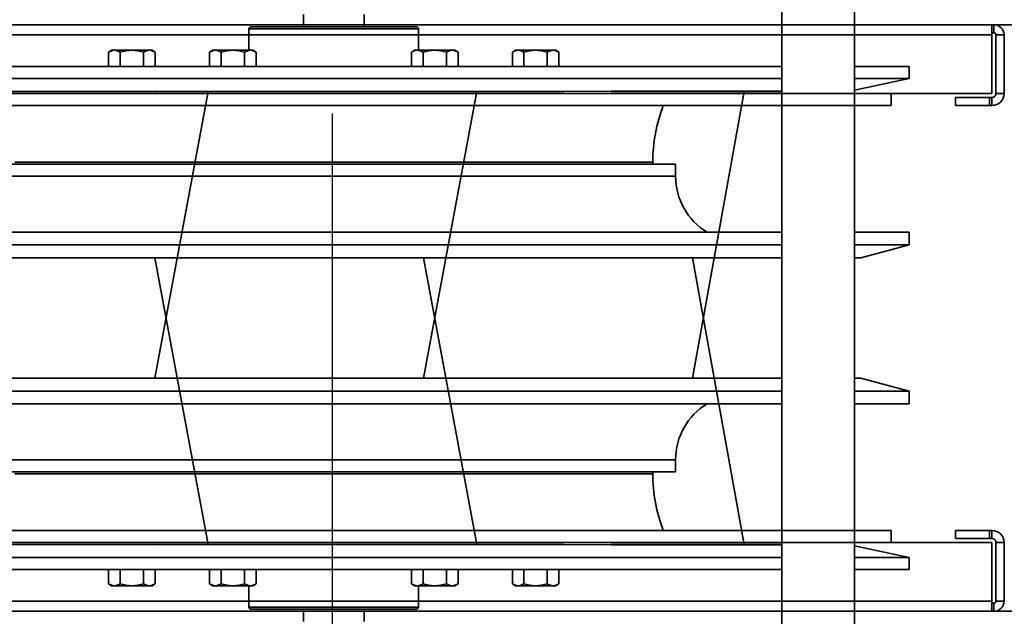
# Model space of a CAD drawing. Header units: millimetres. Extents: x -1465 to 393277, y -3788 to 454312.
# Tile 382 of 656: x 358485 to 358729, y 11726 to 11874. Entities that reach past the tile are written whole.
import ezdxf

# ---------------------------------------------------------------- set-up
doc = ezdxf.new("R2010")
doc.units = ezdxf.units.MM
doc.header["$XCLIPFRAME"] = 2
for name, color, linetype in [('AHU03-3-42843OBJ', 8, 'Continuous'), ('AHU03-3-42950OBJ', 8, 'Continuous'), ('AHU03-3-42960OBJ', 8, 'Continuous'), ('AHU03-3-44720OBJ', 8, 'Continuous'), ('AHU03-3-68109OBJ', 8, 'Continuous'), ('AHU03-3-68635OBJ', 8, 'Continuous'), ('EC-MTR_250-0_7OBJ', 8, 'Continuous'), ('FLUID-Wy2-150-ARRGR', 8, 'Continuous'), ('HEX_HEAD_SCR_M6X25OBJ', 8, 'Continuous'), ('PLAIN_WSH_6OBJ', 8, 'Continuous')]:
    doc.layers.add(name, color=color, linetype=linetype)
picture_1 = doc.add_image_def('image1.bmp', size_in_pixel=(951, 911))

msp = doc.modelspace()

# ---------------------------------------------------------------- linework, layer by layer
at = {"color": 8, "linetype": 'Continuous', "lineweight": 35, "ltscale": 100}
for p, q in [((357654.61, 11872.8), (359471.61, 11872.8)), ((357654.61, 11727.63), (359471.61, 11727.63))]:
    msp.add_line(p, q, dxfattribs=at)
at = {"layer": 'AHU03-3-42843OBJ', "color": 8, "linetype": 'Continuous', "lineweight": 35, "ltscale": 100}
for p, q in [((358674.11, 11862.47), (358452.11, 11862.47)), ((358705.61, 11862.47), (358692.11, 11862.47)), ((358705.61, 11862.47), (358705.61, 11859.52)), ((358674.11, 11859.52), (358452.11, 11859.52)), ((358692.11, 11856.58), (358705.61, 11859.52)), ((358705.61, 11859.52), (358692.11, 11859.52)), ((358452.11, 11856.3), (358620.12, 11856.3)), ((358518.83, 11785.3), (358532.01, 11856.3)), ((358518.84, 11785.3), (358532.01, 11856.3)), ((358518.98, 11856.34), (358631.81, 11856.3)), ((358585.36, 11785.3), (358598.54, 11856.3)), ((358585.37, 11785.3), (358598.54, 11856.3)), ((358631.81, 11856.3), (358674.11, 11856.3)), ((358631.84, 11856.34), (358674.11, 11856.34)), ((358664.76, 11856.3), (358651.91, 11785.3)), ((358518.83, 11815.13), (358532.01, 11744.13)), ((358518.84, 11815.13), (358532.01, 11744.13)), ((358585.36, 11815.13), (358598.54, 11744.13)), ((358585.37, 11815.13), (358598.54, 11744.13)), ((358664.76, 11744.13), (358651.91, 11815.13)), ((358452.11, 11744.13), (358620.12, 11744.13)), ((358518.98, 11744.09), (358631.81, 11744.13)), ((358631.81, 11744.13), (358674.11, 11744.13)), ((358631.84, 11744.09), (358674.11, 11744.09)), ((358692.11, 11743.85), (358705.61, 11740.91)), ((358674.11, 11740.91), (358452.11, 11740.91)), ((358705.61, 11740.91), (358692.11, 11740.91)), ((358705.61, 11737.96), (358705.61, 11740.91)), ((358674.11, 11737.96), (358452.11, 11737.96)), ((358705.61, 11737.96), (358692.11, 11737.96))]:
    msp.add_line(p, q, dxfattribs=at)
at = {"layer": 'AHU03-3-42950OBJ', "color": 8, "linetype": 'Continuous', "lineweight": 35, "ltscale": 100}
for p, q in [((358478.46, 11838.3), (358647.76, 11838.3)), ((358647.76, 11835.3), (358647.76, 11838.3)), ((358478.46, 11835.3), (358647.76, 11835.3)), ((358452.11, 11821.45), (358674.11, 11821.45)), ((358692.11, 11821.45), (358705.61, 11821.45)), ((358705.61, 11818.34), (358705.61, 11821.45)), ((358452.11, 11818.34), (358674.11, 11818.34)), ((358692.11, 11818.34), (358705.61, 11818.34)), ((358693.61, 11815.13), (358705.61, 11818.34)), ((358452.11, 11815.13), (358674.11, 11815.13)), ((358692.11, 11815.13), (358693.61, 11815.13)), ((358452.11, 11785.3), (358674.11, 11785.3)), ((358692.11, 11785.3), (358693.61, 11785.3)), ((358693.61, 11785.3), (358705.61, 11782.09)), ((358452.11, 11782.09), (358674.11, 11782.09)), ((358692.11, 11782.09), (358705.61, 11782.09)), ((358705.61, 11782.09), (358705.61, 11778.98)), ((358452.11, 11778.98), (358674.11, 11778.98)), ((358692.11, 11778.98), (358705.61, 11778.98)), ((358478.46, 11765.13), (358647.76, 11765.13)), ((358647.76, 11765.13), (358647.76, 11762.13)), ((358478.46, 11762.13), (358647.76, 11762.13))]:
    msp.add_line(p, q, dxfattribs=at)
for centre, start, end in [((358663.93, 11835.3), 180, 238.9295), ((358663.93, 11765.13), 121.0705, 180)]:
    msp.add_arc(centre, 16.17, start, end, dxfattribs=at)
at = {"layer": 'AHU03-3-42960OBJ', "color": 8, "linetype": 'Continuous', "lineweight": 35, "ltscale": 100}
for p, q in [((358484.11, 11838.8), (358642.11, 11838.8)), ((358642.11, 11838.8), (358642.11, 11838.3)), ((358484.11, 11761.63), (358642.11, 11761.63)), ((358642.11, 11761.63), (358642.11, 11762.13))]:
    msp.add_line(p, q, dxfattribs=at)
for centre, start, end in [((358680.91, 11838.8), 158.8475, 180), ((358680.91, 11761.63), 180, 201.1525)]:
    msp.add_arc(centre, 38.8, start, end, dxfattribs=at)
at = {"layer": 'AHU03-3-44720OBJ', "color": 8, "linetype": 'Continuous', "lineweight": 35, "ltscale": 100}
for p, q in [((358583.61, 11872.3), (358542.61, 11872.3)), ((358542.11, 11871.8), (358542.11, 11866.48)), ((358584.11, 11871.8), (358542.11, 11871.8)), ((358584.11, 11871.8), (358584.11, 11866.48)), ((358542.11, 11728.63), (358542.11, 11733.94)), ((358584.11, 11728.63), (358584.11, 11733.94)), ((358584.11, 11728.63), (358542.11, 11728.63)), ((358583.61, 11728.13), (358542.61, 11728.13))]:
    msp.add_line(p, q, dxfattribs=at)
for centre, start, end in [((358542.61, 11871.8), 90, 180), ((358583.61, 11871.8), 0, 90), ((358542.61, 11728.63), 180, 270), ((358583.61, 11728.63), 270, 0)]:
    msp.add_arc(centre, 0.5, start, end, dxfattribs=at)
at = {"layer": 'AHU03-3-68109OBJ', "color": 8, "linetype": 'Continuous', "lineweight": 35, "ltscale": 100}
for p, q in [((358399.61, 11872.8), (358726.61, 11872.8)), ((358726.11, 11872.8), (358726.11, 11855.8)), ((358726.61, 11872.8), (358726.61, 11870.8)), ((358726.11, 11870.3), (358400.11, 11870.3)), ((358726.61, 11870.8), (358726.11, 11870.8)), ((358729.11, 11870.3), (358727.11, 11870.3)), ((358727.11, 11870.3), (358727.11, 11855.8)), ((358729.11, 11870.3), (358729.11, 11855.8)), ((358400.11, 11855.8), (358726.11, 11855.8)), ((358701.11, 11855.8), (358701.11, 11852.8)), ((358729.11, 11855.8), (358727.11, 11855.8)), ((358425.11, 11852.8), (358701.11, 11852.8)), ((358726.11, 11854.8), (358717.11, 11854.8)), ((358717.11, 11852.8), (358717.11, 11854.8)), ((358726.11, 11852.8), (358717.11, 11852.8)), ((358725.5, 11852.8), (358725.5, 11854.8)), ((358726.11, 11852.8), (358726.11, 11854.8)), ((358425.11, 11747.63), (358701.11, 11747.63)), ((358701.11, 11744.63), (358701.11, 11747.63)), ((358726.11, 11747.63), (358717.11, 11747.63)), ((358717.11, 11747.63), (358717.11, 11745.63)), ((358726.11, 11745.63), (358717.11, 11745.63)), ((358725.5, 11747.63), (358725.5, 11745.63)), ((358726.11, 11747.63), (358726.11, 11745.63)), ((358400.11, 11744.63), (358726.11, 11744.63)), ((358726.11, 11727.63), (358726.11, 11744.63)), ((358729.11, 11744.63), (358727.11, 11744.63)), ((358727.11, 11730.13), (358727.11, 11744.63)), ((358729.11, 11730.13), (358729.11, 11744.63)), ((358726.11, 11730.13), (358400.11, 11730.13)), ((358726.61, 11729.63), (358726.11, 11729.63)), ((358726.61, 11727.63), (358726.61, 11729.63)), ((358729.11, 11730.13), (358727.11, 11730.13)), ((358399.61, 11727.63), (358726.61, 11727.63))]:
    msp.add_line(p, q, dxfattribs=at)
for centre, radius, start, end in [((358726.61, 11870.3), 2.5, 0, 90), ((358726.61, 11870.3), 0.5, 0, 90), ((358726.11, 11855.8), 3, 270, 0), ((358726.11, 11855.8), 1, 270, 0), ((358726.11, 11744.63), 3, 0, 90), ((358726.11, 11744.63), 1, 0, 90), ((358726.61, 11730.13), 2.5, 270, 0), ((358726.61, 11730.13), 0.5, 270, 0)]:
    msp.add_arc(centre, radius, start, end, dxfattribs=at)
at = {"layer": 'AHU03-3-68635OBJ', "color": 8, "linetype": 'Continuous', "lineweight": 35, "ltscale": 100}
for p, q in [((358674.11, 11747.63), (358674.11, 11960.6)), ((358692.11, 11747.63), (358692.11, 11960.6)), ((358674.11, 11852.8), (358674.11, 11639.83)), ((358692.11, 11852.8), (358692.11, 11639.83))]:
    msp.add_line(p, q, dxfattribs=at)
at = {"layer": 'EC-MTR_250-0_7OBJ', "color": 8, "linetype": 'Continuous', "lineweight": 35, "ltscale": 100}
for p, q in [((358555.61, 11872.3), (358555.61, 11875.3)), ((358570.61, 11872.3), (358570.61, 11875.3)), ((358555.61, 11728.13), (358555.61, 11725.13)), ((358570.61, 11728.13), (358570.61, 11725.13))]:
    msp.add_line(p, q, dxfattribs=at)
at = {"layer": 'FLUID-Wy2-150-ARRGR', "color": 8, "linetype": 'Continuous', "lineweight": 25, "ltscale": 100, "flags": 128}
msp.add_lwpolyline([(358562.8, 11628.09), (358562.8, 11850.83)], dxfattribs=at)
at = {"layer": 'HEX_HEAD_SCR_M6X25OBJ', "color": 8, "linetype": 'Continuous', "lineweight": 35, "ltscale": 100}
for p, q in [((358507.34, 11866.04), (358508.11, 11866.48)), ((358507.34, 11862.48), (358507.34, 11866.04)), ((358518.11, 11866.48), (358508.11, 11866.48)), ((358510.22, 11862.48), (358510.22, 11866.04)), ((358516, 11862.48), (358516, 11866.04)), ((358518.88, 11866.04), (358518.11, 11866.48)), ((358518.88, 11862.48), (358518.88, 11866.04)), ((358532.34, 11866.04), (358533.11, 11866.48)), ((358532.34, 11862.48), (358532.34, 11866.04)), ((358543.11, 11866.48), (358533.11, 11866.48)), ((358535.22, 11862.48), (358535.22, 11866.04)), ((358541, 11862.48), (358541, 11866.04)), ((358543.88, 11866.04), (358543.11, 11866.48)), ((358543.88, 11862.48), (358543.88, 11866.04)), ((358582.34, 11866.04), (358583.11, 11866.48)), ((358582.34, 11862.48), (358582.34, 11866.04)), ((358593.11, 11866.48), (358583.11, 11866.48)), ((358585.22, 11862.48), (358585.22, 11866.04)), ((358591, 11862.48), (358591, 11866.04)), ((358593.88, 11866.04), (358593.11, 11866.48)), ((358593.88, 11862.48), (358593.88, 11866.04)), ((358607.34, 11866.04), (358608.11, 11866.48)), ((358607.34, 11862.48), (358607.34, 11866.04)), ((358618.11, 11866.48), (358608.11, 11866.48)), ((358610.22, 11862.48), (358610.22, 11866.04)), ((358616, 11862.48), (358616, 11866.04)), ((358618.88, 11866.04), (358618.11, 11866.48)), ((358618.88, 11862.48), (358618.88, 11866.04)), ((358507.34, 11737.94), (358507.34, 11734.39)), ((358510.22, 11737.94), (358510.22, 11734.39)), ((358516, 11737.94), (358516, 11734.39)), ((358518.88, 11737.94), (358518.88, 11734.39)), ((358532.34, 11737.94), (358532.34, 11734.39)), ((358535.22, 11737.94), (358535.22, 11734.39)), ((358541, 11737.94), (358541, 11734.39)), ((358543.88, 11737.94), (358543.88, 11734.39)), ((358582.34, 11737.94), (358582.34, 11734.39)), ((358585.22, 11737.94), (358585.22, 11734.39)), ((358591, 11737.94), (358591, 11734.39)), ((358593.88, 11737.94), (358593.88, 11734.39)), ((358607.34, 11737.94), (358607.34, 11734.39)), ((358610.22, 11737.94), (358610.22, 11734.39)), ((358616, 11737.94), (358616, 11734.39)), ((358618.88, 11737.94), (358618.88, 11734.39)), ((358507.34, 11734.39), (358508.11, 11733.94)), ((358518.11, 11733.94), (358508.11, 11733.94)), ((358518.88, 11734.39), (358518.11, 11733.94)), ((358532.34, 11734.39), (358533.11, 11733.94)), ((358543.11, 11733.94), (358533.11, 11733.94)), ((358543.88, 11734.39), (358543.11, 11733.94)), ((358582.34, 11734.39), (358583.11, 11733.94)), ((358593.11, 11733.94), (358583.11, 11733.94)), ((358593.88, 11734.39), (358593.11, 11733.94)), ((358607.34, 11734.39), (358608.11, 11733.94)), ((358618.11, 11733.94), (358608.11, 11733.94)), ((358618.88, 11734.39), (358618.11, 11733.94))]:
    msp.add_line(p, q, dxfattribs=at)
at = {"layer": 'HEX_HEAD_SCR_M6X25OBJ', "color": 8, "linetype": 'Continuous', "lineweight": 35, "ltscale": 100, "flags": 128}
for points in [[(358508.78, 11866.48), (358508.42, 11866.45), (358508.05, 11866.36), (358507.34, 11866.04)], [(358510.22, 11866.04), (358509.51, 11866.36), (358509.15, 11866.45), (358508.78, 11866.48)], [(358513.11, 11866.48), (358511.65, 11866.36), (358510.22, 11866.04)], [(358516, 11866.04), (358514.57, 11866.36), (358513.11, 11866.48)], [(358517.44, 11866.48), (358517.08, 11866.45), (358516.71, 11866.36), (358516, 11866.04)], [(358518.88, 11866.04), (358518.17, 11866.36), (358517.81, 11866.45), (358517.44, 11866.48)], [(358533.78, 11866.48), (358533.42, 11866.45), (358533.05, 11866.36), (358532.34, 11866.04)], [(358535.22, 11866.04), (358534.51, 11866.36), (358534.15, 11866.45), (358533.78, 11866.48)], [(358538.11, 11866.48), (358536.65, 11866.36), (358535.22, 11866.04)], [(358541, 11866.04), (358539.57, 11866.36), (358538.11, 11866.48)], [(358542.44, 11866.48), (358542.08, 11866.45), (358541.71, 11866.36), (358541, 11866.04)], [(358543.88, 11866.04), (358543.17, 11866.36), (358542.81, 11866.45), (358542.44, 11866.48)], [(358583.78, 11866.48), (358583.42, 11866.45), (358583.05, 11866.36), (358582.34, 11866.04)], [(358585.22, 11866.04), (358584.51, 11866.36), (358584.15, 11866.45), (358583.78, 11866.48)], [(358588.11, 11866.48), (358586.65, 11866.36), (358585.22, 11866.04)], [(358591, 11866.04), (358589.57, 11866.36), (358588.11, 11866.48)], [(358592.44, 11866.48), (358592.08, 11866.45), (358591.71, 11866.36), (358591, 11866.04)], [(358593.88, 11866.04), (358593.17, 11866.36), (358592.81, 11866.45), (358592.44, 11866.48)], [(358608.78, 11866.48), (358608.42, 11866.45), (358608.05, 11866.36), (358607.34, 11866.04)], [(358610.22, 11866.04), (358609.51, 11866.36), (358609.15, 11866.45), (358608.78, 11866.48)], [(358613.11, 11866.48), (358611.65, 11866.36), (358610.22, 11866.04)], [(358616, 11866.04), (358614.57, 11866.36), (358613.11, 11866.48)], [(358617.44, 11866.48), (358617.08, 11866.45), (358616.71, 11866.36), (358616, 11866.04)], [(358618.88, 11866.04), (358618.17, 11866.36), (358617.81, 11866.45), (358617.44, 11866.48)], [(358508.78, 11733.94), (358508.42, 11733.98), (358508.05, 11734.06), (358507.34, 11734.39)], [(358510.22, 11734.39), (358509.51, 11734.06), (358509.15, 11733.98), (358508.78, 11733.94)], [(358513.11, 11733.94), (358511.65, 11734.06), (358510.22, 11734.39)], [(358516, 11734.39), (358514.57, 11734.06), (358513.11, 11733.94)], [(358517.44, 11733.94), (358517.08, 11733.98), (358516.71, 11734.06), (358516, 11734.39)], [(358518.88, 11734.39), (358518.17, 11734.06), (358517.81, 11733.98), (358517.44, 11733.94)], [(358533.78, 11733.94), (358533.42, 11733.98), (358533.05, 11734.06), (358532.34, 11734.39)], [(358535.22, 11734.39), (358534.51, 11734.06), (358534.15, 11733.98), (358533.78, 11733.94)], [(358538.11, 11733.94), (358536.65, 11734.06), (358535.22, 11734.39)], [(358541, 11734.39), (358539.57, 11734.06), (358538.11, 11733.94)], [(358542.44, 11733.94), (358542.08, 11733.98), (358541.71, 11734.06), (358541, 11734.39)], [(358543.88, 11734.39), (358543.17, 11734.06), (358542.81, 11733.98), (358542.44, 11733.94)], [(358583.78, 11733.94), (358583.42, 11733.98), (358583.05, 11734.06), (358582.34, 11734.39)], [(358585.22, 11734.39), (358584.51, 11734.06), (358584.15, 11733.98), (358583.78, 11733.94)], [(358588.11, 11733.94), (358586.65, 11734.06), (358585.22, 11734.39)], [(358591, 11734.39), (358589.57, 11734.06), (358588.11, 11733.94)], [(358592.44, 11733.94), (358592.08, 11733.98), (358591.71, 11734.06), (358591, 11734.39)], [(358593.88, 11734.39), (358593.17, 11734.06), (358592.81, 11733.98), (358592.44, 11733.94)], [(358608.78, 11733.94), (358608.42, 11733.98), (358608.05, 11734.06), (358607.34, 11734.39)], [(358610.22, 11734.39), (358609.51, 11734.06), (358609.15, 11733.98), (358608.78, 11733.94)], [(358613.11, 11733.94), (358611.65, 11734.06), (358610.22, 11734.39)], [(358616, 11734.39), (358614.57, 11734.06), (358613.11, 11733.94)], [(358617.44, 11733.94), (358617.08, 11733.98), (358616.71, 11734.06), (358616, 11734.39)], [(358618.88, 11734.39), (358618.17, 11734.06), (358617.81, 11733.98), (358617.44, 11733.94)]]:
    msp.add_lwpolyline(points, dxfattribs=at)
at = {"layer": 'PLAIN_WSH_6OBJ', "color": 8, "linetype": 'Continuous', "lineweight": 35, "ltscale": 100}
for p, q in [((358507.11, 11862.48), (358507.11, 11862.47)), ((358507.11, 11862.48), (358519.11, 11862.48)), ((358519.11, 11862.48), (358519.11, 11862.47)), ((358532.11, 11862.48), (358532.11, 11862.47)), ((358532.11, 11862.48), (358544.11, 11862.48)), ((358544.11, 11862.48), (358544.11, 11862.47)), ((358582.11, 11862.48), (358594.11, 11862.48)), ((358582.11, 11862.48), (358582.11, 11862.47)), ((358594.11, 11862.48), (358594.11, 11862.47)), ((358607.11, 11862.48), (358619.11, 11862.48)), ((358607.11, 11862.48), (358607.11, 11862.47)), ((358619.11, 11862.48), (358619.11, 11862.47)), ((358507.11, 11737.94), (358507.11, 11737.96)), ((358507.11, 11737.94), (358519.11, 11737.94)), ((358519.11, 11737.94), (358519.11, 11737.96)), ((358532.11, 11737.94), (358532.11, 11737.96)), ((358532.11, 11737.94), (358544.11, 11737.94)), ((358544.11, 11737.94), (358544.11, 11737.96)), ((358582.11, 11737.94), (358582.11, 11737.96)), ((358582.11, 11737.94), (358594.11, 11737.94)), ((358594.11, 11737.94), (358594.11, 11737.96)), ((358607.11, 11737.94), (358607.11, 11737.96)), ((358607.11, 11737.94), (358619.11, 11737.94)), ((358619.11, 11737.94), (358619.11, 11737.96))]:
    msp.add_line(p, q, dxfattribs=at)

# ---------------------------------------------------------------- pictures from other files: only their frames are drawn
at = {"color": 8, "lineweight": 13}
image = msp.add_image(picture_1, insert=(357606.99, 12545.82), size_in_units=(1986.02, 1904.63), rotation=-90, dxfattribs=at)
image.set_boundary_path([(-0.5, -0.5), (950.5, 910.5)])

doc.saveas('drawing.dxf')
